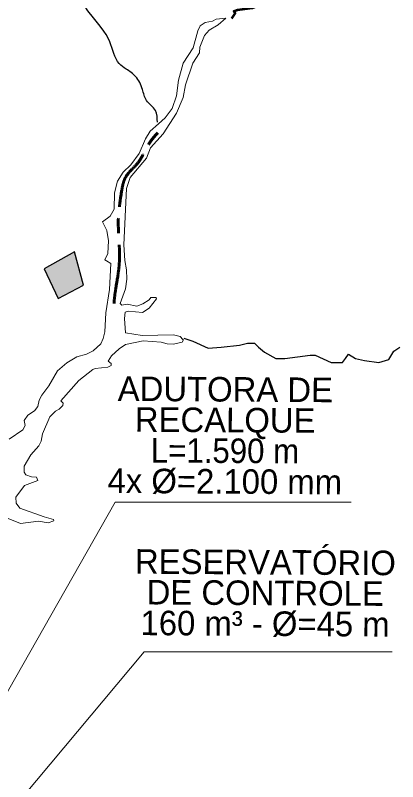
# Model space of a CAD drawing. Extents: x -1643653 to 4543381, y 1624270 to 13878484.
# Drawn here: x 590917 to 597147, y 8968678 to 8981162 of the extents above; entities that cross this region are included whole.
import ezdxf
from ezdxf.enums import TextEntityAlignment as Align

# ---------------------------------------------------------------- set-up
doc = ezdxf.new("R2010")
doc.units = 0
doc.header["$LTSCALE"] = 160
doc.linetypes.add('LONG_DASH_SHORT_DASH', pattern=[9.9, 6, -1.2, 1.5, -1.2])
for name, color, linetype, lineweight in [('21', 7, 'Continuous', 25), ('24', 7, 'Continuous', 25), ('25', 7, 'Continuous', 13), ('50', 7, 'Continuous', 13), ('60', 7, 'Continuous', 13), ('7', 7, 'LONG_DASH_SHORT_DASH', 60)]:
    doc.layers.add(name, color=color, linetype=linetype, lineweight=lineweight)

msp = doc.modelspace()

# ---------------------------------------------------------------- hatches: boundary and pattern name
at = {"layer": '21'}
msp.add_hatch(color=256, dxfattribs=at).paths.add_polyline_path([(591387.2, 8977029.8), (591614.3, 8976550.1), (592028.7, 8976768.6), (591880.1, 8977309.9)])

# ---------------------------------------------------------------- linework, layer by layer
msp.add_lwpolyline([(591387.2, 8977029.8), (591614.3, 8976550.1), (592028.7, 8976768.6), (591880.1, 8977309.9)], close=True, dxfattribs=at)
at = {"layer": '24', "lineweight": 53}
msp.add_lwpolyline([(594445, 8981112.5), (594498.6, 8981193.2), (594478.9, 8981228.6), (594539.1, 8981252.5), (594781.2, 8981282.3), (594943.8, 8981357.5), (595881.6, 8982053.4), (596221.2, 8982344.2), (596509.3, 8982553.5), (597144.4, 8983071.7)], dxfattribs=at)
at = {"layer": '24'}
msp.add_lwpolyline([(593663, 8975903.4), (593811, 8975854), (594057.8, 8975738.8), (594271.7, 8975755.3), (594567.8, 8975788.2), (594699.4, 8975821.1), (594814.5, 8975821.1), (594880.3, 8975755.3), (594979, 8975673), (595160, 8975574.2), (595308.1, 8975574.2), (595719.3, 8975623.6), (595801.6, 8975623.6), (596064.8, 8975508.3), (596163.5, 8975508.3), (596245.7, 8975508.3), (596295.1, 8975574.2), (596344.4, 8975640), (596459.6, 8975574.2), (596607.7, 8975541.3), (596838, 8975508.3), (597002.5, 8975557.7), (597084.7, 8975689.4), (597183.4, 8975755.3)], dxfattribs=at)
msp.add_spline([(593232.1, 8979422.6), (593198.8, 8979610.9), (593054.8, 8979777.1), (592988.4, 8979954.4), (592877.6, 8980164.9), (592722.6, 8980286.8), (592611.8, 8980375.4), (592456.8, 8980729.9), (592146.7, 8981173.1), (591936.2, 8981505.4), (591869.8, 8981682.7), (591814.4, 8981815.7), (591504.3, 8981904.3), (591316, 8982048.3), (591216.4, 8982148), (591072.4, 8982347.5), (591183.1, 8982491.5), (591526.5, 8982834.9), (591637.2, 8983134.1), (591980.6, 8983211.6), (591958.4, 8983388.9), (591925.2, 8983544), (592146.7, 8983832), (592445.7, 8983865.3), (592589.7, 8983987.2), (592600.8, 8984208.7), (592778, 8984507.9), (592656.1, 8984718.4), (592478.9, 8984851.3), (592456.8, 8985084), (592589.7, 8985228), (592634, 8985394.2), (592645.1, 8985826.3), (592645.1, 8985970.3), (592467.9, 8986191.9), (592423.5, 8986763.6), (592224.2, 8987206.8), (592124.5, 8987461.6), (591847.6, 8987760.7), (591604, 8988037.7), (591482.1, 8988436.5), (591360.3, 8988702.4), (590950.5, 8989079.1), (590806.6, 8989256.4), (590518.6, 8989245.3), (590341.4, 8989422.6), (590031.3, 8989610.9), (589676.9, 8989721.7)], degree=3, dxfattribs=at)
at = {"layer": '25'}
for points in [[(594348, 8981113.9), (594348, 8981113.9), (594223.4, 8981008.9), (594075.8, 8980918.9), (593999.5, 8980834.1), (593923.2, 8980641.1), (593918.7, 8980549.5), (593810.5, 8980383.8), (593691.6, 8980027.2), (593653.2, 8979823), (593541.1, 8979568.9), (593541.1, 8979568.9), (593326.1, 8979230.3), (593118.1, 8979003.2), (593056.2, 8978837.1), (592788.7, 8978522.9), (592727, 8978339.3), (592684.6, 8977422.8), (592701.6, 8977167.9), (592731.3, 8977014.7), (592731.4, 8976862.7), (592710.1, 8976709.1), (592625.3, 8976466.7), (592653, 8976439.2), (592742.2, 8976458.1), (592894.9, 8976424.2), (592992.8, 8976460.4), (593098.8, 8976528.3), (593123.6, 8976567.4), (593214.3, 8976567.6), (593214.6, 8976559.7)], [(594348, 8981113.9), (594348, 8981113.9), (594223.4, 8981008.9), (594075.8, 8980918.9), (593999.5, 8980834.1), (593923.2, 8980641.1), (593918.7, 8980549.5), (593810.5, 8980383.8), (593691.6, 8980027.2), (593653.2, 8979823), (593541.1, 8979568.9), (593541.1, 8979568.9), (593326.1, 8979230.3), (593118.1, 8979003.2), (593056.2, 8978837.1), (592788.7, 8978522.9), (592727, 8978339.3), (592684.6, 8977422.8), (592701.6, 8977167.9), (592731.3, 8977014.7), (592731.4, 8976862.7), (592710.1, 8976709.1), (592625.3, 8976466.7), (592653, 8976439.2), (592742.2, 8976458.1), (592894.9, 8976424.2), (592992.8, 8976460.4), (593098.8, 8976528.3), (593123.6, 8976567.4), (593214.3, 8976567.6), (593214.6, 8976559.7)], [(593249.5, 8979396.5), (593358, 8979493.7), (593470.6, 8979644.5), (593544.9, 8979848.5), (593574.7, 8980103.6), (593653.1, 8980383.1), (593812.7, 8980635), (593893.2, 8980910.4), (593931.4, 8980988.9), (594007.8, 8981044.3), (594131.2, 8981067.8), (594188.7, 8981102), (594348, 8981113.9)], [(593249.5, 8979396.5), (593358, 8979493.7), (593470.6, 8979644.5), (593544.9, 8979848.5), (593574.7, 8980103.6), (593653.1, 8980383.1), (593812.7, 8980635), (593893.2, 8980910.4), (593931.4, 8980988.9), (594007.8, 8981044.3), (594131.2, 8981067.8), (594188.7, 8981102), (594348, 8981113.9)], [(592340.2, 8977796.1), (592463.6, 8977889.9), (592529.4, 8978006.6), (592531.7, 8978272), (592582.8, 8978459.4), (592672, 8978608.1), (592799.5, 8978729.2), (592937.2, 8978913.6), (593037.2, 8979147.4), (593113.6, 8979274.7), (593249.5, 8979396.5)], [(592340.2, 8977796.1), (592463.6, 8977889.9), (592529.4, 8978006.6), (592531.7, 8978272), (592582.8, 8978459.4), (592672, 8978608.1), (592799.5, 8978729.2), (592937.2, 8978913.6), (593037.2, 8979147.4), (593113.6, 8979274.7), (593249.5, 8979396.5)], [(592403.5, 8977160.8), (592376.8, 8977178.1), (592423.3, 8977282.6), (592436.1, 8977486), (592410.8, 8977655.4), (592340.2, 8977796.1)], [(592403.5, 8977160.8), (592376.8, 8977178.1), (592423.3, 8977282.6), (592436.1, 8977486), (592410.8, 8977655.4), (592340.2, 8977796.1)], [(590815.2, 8974257.2), (591040.4, 8974410.4), (591076.5, 8974482.4), (591063.8, 8974558.8), (591121.2, 8974648.3), (591227.2, 8974720.4), (591282.6, 8974788.8), (591308.2, 8974890.7), (591350.1, 8974974.6), (591465.3, 8975128.4), (591603.2, 8975370.3), (591756.1, 8975500), (591922, 8975597.8), (592075.7, 8975644.8), (592185.6, 8975697.8), (592308.6, 8975810.4), (592349.1, 8975899.9), (592374.4, 8976007.6), (592391.5, 8976313.7), (592449, 8976697.9), (592471.9, 8977116.8), (592403.5, 8977160.8)], [(590815.2, 8974257.2), (591040.4, 8974410.4), (591076.5, 8974482.4), (591063.8, 8974558.8), (591121.2, 8974648.3), (591227.2, 8974720.4), (591282.6, 8974788.8), (591308.2, 8974890.7), (591350.1, 8974974.6), (591465.3, 8975128.4), (591603.2, 8975370.3), (591756.1, 8975500), (591922, 8975597.8), (592075.7, 8975644.8), (592185.6, 8975697.8), (592308.6, 8975810.4), (592349.1, 8975899.9), (592374.4, 8976007.6), (592391.5, 8976313.7), (592449, 8976697.9), (592471.9, 8977116.8), (592403.5, 8977160.8)], [(593214.6, 8976559.7), (593215.2, 8976544.7), (593099, 8976390.4), (592986.9, 8976322.5), (592758.7, 8976343.4), (592708.2, 8976324.4), (592695.2, 8976224.5), (592709.9, 8975991.5), (592983.9, 8975944.1), (593493.9, 8975956.8), (593602.1, 8975927.4), (593649.1, 8975881.7)], [(593214.6, 8976559.7), (593215.2, 8976544.7), (593099, 8976390.4), (592986.9, 8976322.5), (592758.7, 8976343.4), (592708.2, 8976324.4), (592695.2, 8976224.5), (592709.9, 8975991.5), (592983.9, 8975944.1), (593493.9, 8975956.8), (593602.1, 8975927.4), (593649.1, 8975881.7)], [(593649.1, 8975881.7), (593655, 8975876), (593638.1, 8975835.7), (593493.9, 8975806), (593392, 8975812.4), (593294, 8975840), (593001.4, 8975857), (592713.8, 8975797.2), (592610.3, 8975731.6), (592482.8, 8975616.5), (592429.9, 8975529.9), (592480.5, 8975487.5), (592478.3, 8975455.5), (592423.1, 8975432.1), (592219.4, 8975410.8), (592178.8, 8975393.7), (591951.5, 8975211), (591658.9, 8974884.4), (591696.9, 8974843.5), (591690.4, 8974805.5), (591629, 8974746.2), (591569.4, 8974716.2), (591482.2, 8974622.5), (591361.3, 8974342.6), (591339.9, 8974225.6), (591302.4, 8974150.2), (591167.7, 8974002.3), (591061.7, 8973815.6), (591059.6, 8973722.4), (591091.3, 8973677.8), (591182.8, 8973643.6), (591261.3, 8973639.2), (591286.8, 8973584.3), (591065.8, 8973500.9), (590925.8, 8973310), (590930.2, 8973216.3), (590989.7, 8973133.6), (591386.4, 8972993.6), (591539.1, 8972948.4), (591544.1, 8972929.1)], [(593649.1, 8975881.7), (593655, 8975876), (593638.1, 8975835.7), (593493.9, 8975806), (593392, 8975812.4), (593294, 8975840), (593001.4, 8975857), (592713.8, 8975797.2), (592610.3, 8975731.6), (592482.8, 8975616.5), (592429.9, 8975529.9), (592480.5, 8975487.5), (592478.3, 8975455.5), (592423.1, 8975432.1), (592219.4, 8975410.8), (592178.8, 8975393.7), (591951.5, 8975211), (591658.9, 8974884.4), (591696.9, 8974843.5), (591690.4, 8974805.5), (591629, 8974746.2), (591569.4, 8974716.2), (591482.2, 8974622.5), (591361.3, 8974342.6), (591339.9, 8974225.6), (591302.4, 8974150.2), (591167.7, 8974002.3), (591061.7, 8973815.6), (591059.6, 8973722.4), (591091.3, 8973677.8), (591182.8, 8973643.6), (591261.3, 8973639.2), (591286.8, 8973584.3), (591065.8, 8973500.9), (590925.8, 8973310), (590930.2, 8973216.3), (590989.7, 8973133.6), (591386.4, 8972993.6), (591539.1, 8972948.4), (591544.1, 8972929.1)], [(591544.1, 8972929.1), (591451.2, 8972895.9), (591293, 8972921.2), (591000.3, 8972885.2), (590771.4, 8972974.2)], [(591544.1, 8972929.1), (591451.2, 8972895.9), (591293, 8972921.2), (591000.3, 8972885.2), (590771.4, 8972974.2)]]:
    msp.add_lwpolyline(points, dxfattribs=at)
at = {"layer": '50'}
for points in [[(596388.2, 8973231.2), (592546.6, 8973231.2), (589188.6, 8967327.6)], [(597058.3, 8970795.2), (593015.6, 8970795.2), (590170.3, 8967400)]]:
    msp.add_lwpolyline(points, dxfattribs=at)
at = {"layer": '60', "lineweight": 25}
msp.add_spline([(814781, 9009175.5), (814787.2, 9009173.4), (814796.9, 9009173.4), (814799.4, 9009172.4), (814805.1, 9009174.5), (814805.6, 9009176.5), (814811.7, 9009179.5), (814811.7, 9009179.5), (814801.5, 9009181), (814790.7, 9009181.5), (814784.1, 9009183.1), (814777.4, 9009185.1), (814778.4, 9009175.5)], degree=3, dxfattribs=at)
at = {"layer": '7'}
msp.add_spline([(592525.2, 8976466.9), (592528.1, 8976506.5), (592612.5, 8977139.6), (592595.6, 8977840.2), (592646.2, 8978279.2), (592713.7, 8978524), (592916.2, 8978760.3), (593118.7, 8979106.4), (593264.9, 8979274.8)], degree=3, dxfattribs=at)

# ---------------------------------------------------------------- texts
at = {"layer": '50'}
for s, p in [('ADUTORA DE', (594338.1, 8974869.6)), ('RECALQUE', (594335.1, 8974369.6)), ('4x Ø=2.100 mm', (594329.1, 8973369.6)), ('RESERVATÓRIO', (594990.9, 8972053.1)), ('DE CONTROLE', (594987.9, 8971553.1)), ('160 m³ - Ø=45 m', (594984.9, 8971053.1))]:
    msp.add_text(s, height=400, rotation=359.655, dxfattribs=at).set_placement(p, align=Align.CENTER)
at = {"layer": '50', "width": 0.95}
msp.add_text('L=1.590 m', height=400, rotation=359.655, dxfattribs=at).set_placement((594332.1, 8973869.6), align=Align.CENTER)

doc.saveas('drawing.dxf')
